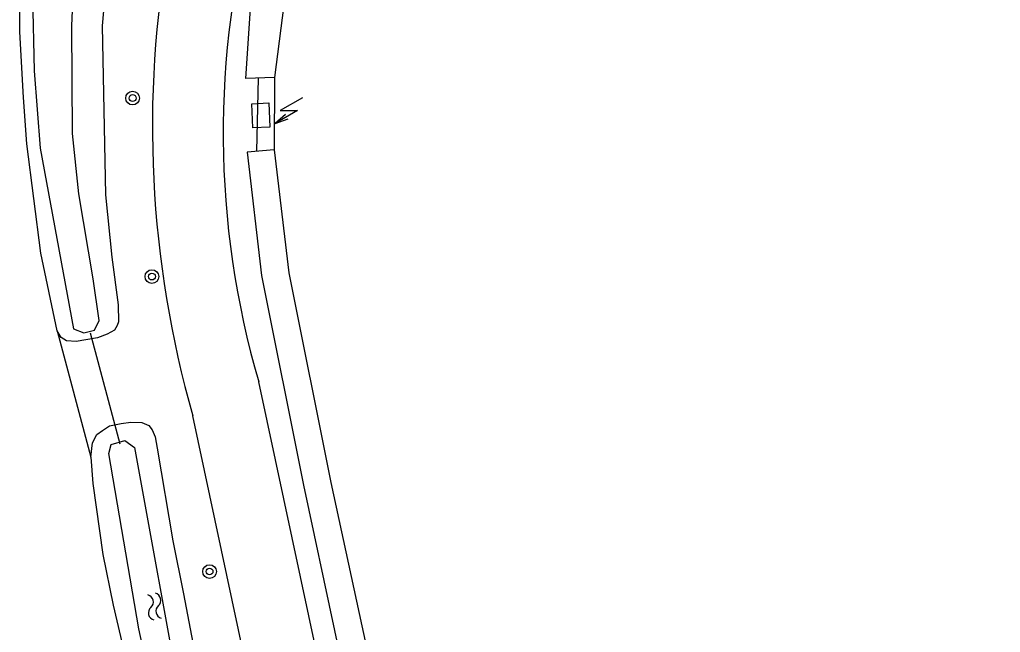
# Model space of a CAD drawing. Extents: x 133000 to 136000, y 400500 to 403500.
# Drawn here: x 135051 to 135108.4, y 402403.9 to 402439.8 of the extents above; entities that cross this region are included whole.
import ezdxf

# ---------------------------------------------------------------- set-up
doc = ezdxf.new("R2010")
doc.units = 0
for name, color, linetype in [('gg-bbg-lage trafo', 7, 'Continuous'), ('gg-knt-verharding', 7, 'Continuous'), ('gg-kntw-bovenkant insteek waterloop', 7, 'Continuous'), ('gg-kwrk-duiker nz buis', 7, 'Continuous'), ('gt-grn-groengrens', 7, 'Continuous'), ('gt-symb-boom', 7, 'Continuous'), ('gt-symb-trafo symbool', 7, 'Continuous'), ('gt-symb-watersymbool', 7, 'Continuous'), ('gx-grn-maaiveld', 7, 'Continuous')]:
    doc.layers.add(name, color=color, linetype=linetype)

# ---------------------------------------------------------------- blocks, each defined once
blk = doc.blocks.new('gt0-BOOM')
at = {"layer": 'gt-symb-boom'}
for radius in [0.4, 0.2]:
    blk.add_circle((0, 0), radius, dxfattribs=at)
blk = doc.blocks.new('gt0-WA')
at = {"layer": 'gt-symb-watersymbool'}
for centre, start, end in [((-0.323, 0.022), 28.07249, 151.92751), ((0.427, 0.422), 208.07248, 331.92751), ((-0.323, -0.428), 28.07249, 151.92751), ((0.427, -0.028), 208.07248, 331.92751)]:
    blk.add_arc(centre, 0.425, start, end, dxfattribs=at)
blk = doc.blocks.new('gt0-HSP')
at = {"layer": 'gt-symb-trafo symbool'}
for points in [[(0.771, 0.746), (-0.529, -0.004), (0.471, -0.004), (-0.829, -0.754)], [(-0.217, -0.24), (-0.829, -0.754), (-0.077, -0.48)]]:
    blk.add_lwpolyline(points, dxfattribs=at)

msp = doc.modelspace()

# ---------------------------------------------------------------- linework, layer by layer
at = {"layer": 'gg-bbg-lage trafo'}
msp.add_lwpolyline([(135065.647, 402433.483), (135064.666, 402433.441), (135064.589, 402434.839), (135065.586, 402434.894), (135065.647, 402433.483)], dxfattribs=at)
at = {"layer": 'gg-knt-verharding'}
for p, q in [((135102.194, 402244.962), (135065.001, 402418.58)), ((135108.372, 402195.991), (135061.14, 402416.6))]:
    msp.add_line(p, q, dxfattribs=at)
for centre, radius, start, end in [((135114.815, 402433.133), 51.896, 164.53753, 196.2859), ((135120.738, 402433.519), 61.953, 169.86319, 195.84868)]:
    msp.add_arc(centre, radius, start, end, dxfattribs=at)
at = {"layer": 'gg-kntw-bovenkant insteek waterloop'}
for points in [[(135065.926, 402436.388), (135064.252, 402436.322), (135064.553, 402441.02), (135066.197, 402446.807)], [(135068.12, 402446.415), (135066.476, 402440.628), (135065.926, 402436.388)], [(135065.913, 402432.154), (135064.32, 402432.004), (135065.166, 402424.803), (135067.619, 402412.545), (135074.868, 402378.534), (135076.504, 402378.99)], [(135065.913, 402432.154), (135066.759, 402424.953), (135069.212, 402412.695), (135076.504, 402378.99)]]:
    msp.add_lwpolyline(points, dxfattribs=at)
at = {"layer": 'gg-kwrk-duiker nz buis'}
for p, q in [((135064.888, 402432.057), (135064.98, 402436.351)), ((135055.147, 402421.439), (135056.877, 402414.948))]:
    msp.add_line(p, q, dxfattribs=at)
at = {"layer": 'gt-grn-groengrens'}
msp.add_line((135065.926, 402436.388), (135065.913, 402432.154), dxfattribs=at)
at = {"layer": 'gx-grn-maaiveld'}
msp.add_line((135053.206, 402421.568), (135055.188, 402414.183), dxfattribs=at)
for points in [[(135056.288, 402444.482), (135055.839, 402439.401), (135056.036, 402429.515), (135056.414, 402425.876), (135056.78, 402423.079), (135056.797, 402422.085), (135056.726, 402421.873), (135056.566, 402421.592), (135056.139, 402421.363), (135055.563, 402421.162), (135054.328, 402420.946), (135053.766, 402420.972), (135053.449, 402421.171), (135053.206, 402421.568)], [(135051.764, 402441.147), (135051.862, 402436.77), (135052.224, 402432.246), (135054.174, 402421.685), (135054.766, 402421.438), (135055.388, 402421.593), (135055.672, 402422.168), (135055.322, 402424.607), (135054.489, 402429.583), (135054.102, 402433.11), (135054.077, 402439.397), (135054.219, 402443.014)], [(135053.206, 402421.568), (135052.268, 402426.101), (135051.444, 402432.493), (135051.243, 402435.216), (135051.036, 402439.05), (135051.029, 402441.37), (135051.018, 402442.533)], [(135055.188, 402414.183), (135055.284, 402415.019), (135055.54, 402415.492), (135055.856, 402415.728), (135056.282, 402415.998), (135056.966, 402416.141), (135057.521, 402416.22), (135058.16, 402416.198), (135058.579, 402416.017), (135058.773, 402415.781), (135058.942, 402415.367), (135059.066, 402414.702), (135059.977, 402409.284), (135060.6, 402406.18), (135061.221, 402402.896)], [(135078.587, 402311.974), (135066.421, 402367.278), (135060.497, 402392.594), (135057.981, 402404.125), (135056.229, 402414.387), (135056.38, 402414.911), (135057.169, 402415.151), (135057.741, 402414.743), (135060.519, 402399.424), (135062.906, 402388.445), (135068.038, 402366.476), (135074.573, 402336.907), (135081.966, 402303.455), (135090.868, 402260.948), (135093.012, 402250.803), (135092.823, 402250.222), (135091.91, 402250.048), (135091.443, 402250.542), (135088.689, 402263.743), (135078.587, 402311.974)], [(135055.188, 402414.183), (135055.303, 402412.642), (135055.887, 402408.478), (135056.487, 402405.517), (135057.432, 402401.53), (135061.062, 402385.114), (135065.845, 402363.818), (135071.231, 402339.533), (135077.586, 402309.052), (135084.686, 402276.47), (135088.775, 402258.554), (135090.677, 402249.914)]]:
    msp.add_lwpolyline(points, dxfattribs=at)

# ---------------------------------------------------------------- block references
at = {"layer": 'gt-symb-boom'}
for p in [(135057.627, 402435.176), (135058.756, 402424.738), (135062.125, 402407.486)]:
    msp.add_blockref('gt0-BOOM', p, dxfattribs=at)
at = {"layer": 'gt-symb-trafo symbool'}
msp.add_blockref('gt0-HSP', (135066.79, 402434.451), dxfattribs=at)
at = {"layer": 'gt-symb-watersymbool', "rotation": -76.75619797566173}
msp.add_blockref('gt0-WA', (135058.905, 402405.488), dxfattribs=at)

doc.saveas('drawing.dxf')
